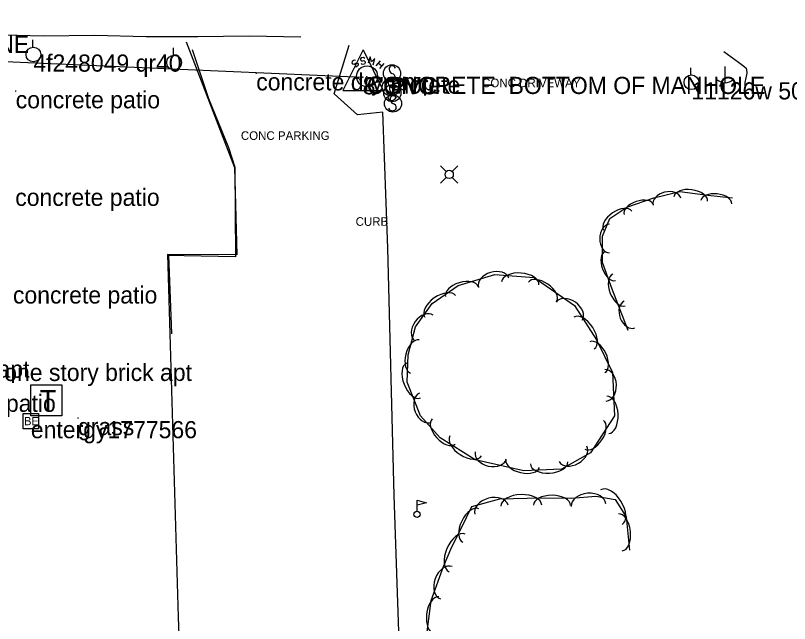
# Model space of a CAD drawing. Extents: x 1802180 to 1804859, y 572524 to 575172.
# Drawn here: x 1803499.2 to 1803724.4, y 573350.8 to 573527.8 of the extents above; entities that cross this region are included whole.
import ezdxf

# ---------------------------------------------------------------- set-up
doc = ezdxf.new("R2010")
doc.units = 0
for name, color, linetype in [('S_CAL_CORNER', 7, 'Continuous'), ('S_CURB_ANNOT', 7, 'Continuous'), ('S_DRIVEWAY_ANNOT', 7, 'Continuous'), ('S_EDGE_PAVEMENT', 7, 'Continuous'), ('S_ELECTRIC_UTILITIES', 7, 'Continuous'), ('S_ELECTRIC_UTILITIES_ANNOT', 7, 'Continuous'), ('S_FLAG_POLE', 7, 'Continuous'), ('S_MANHOLE_ANNOT', 7, 'Continuous'), ('S_MSC_PT_SYM', 7, 'Continuous'), ('S_PARKING', 7, 'Continuous'), ('S_PARKING_ANNOT', 7, 'Continuous'), ('S_SANITARY_SEWER', 7, 'Continuous'), ('S_SANITARY_SEWER_ANNOT', 7, 'Continuous'), ('S_SIGN', 7, 'Continuous'), ('S_SURVEY_TEXT_ANNOT', 7, 'Continuous'), ('S_TELEPHONE_UTILITIES', 7, 'Continuous'), ('S_TREE', 7, 'Continuous'), ('S_UTILITY_POLE', 7, 'Continuous'), ('S_UTILITY_POLE_ANNOT', 7, 'Continuous'), ('S_UTL_PT_SYM', 7, 'Continuous')]:
    doc.layers.add(name, color=color, linetype=linetype)

msp = doc.modelspace()

# ---------------------------------------------------------------- linework, layer by layer
at = {"layer": 'S_CAL_CORNER'}
for p, q in [((1803600.3, 573517.83), (1803594.43, 573506.01)), ((1803600.3, 573517.83), (1803606.12, 573506.01)), ((1803594.43, 573506.01), (1803606.12, 573506.01))]:
    msp.add_line(p, q, dxfattribs=at)
at = {"layer": 'S_EDGE_PAVEMENT'}
msp.add_lwpolyline([(1803404.7, 573526.53), (1803410.04, 573527.81), (1803415.85, 573527.39), (1803431.14, 573525.87), (1803446.47, 573525.13), (1803461.46, 573524.28), (1803476.93, 573523.34), (1803491.89, 573522.3), (1803507.37, 573521.9), (1803522.19, 573522.06), (1803537.19, 573521.66), (1803552.25, 573521.68), (1803567.21, 573521.92), (1803582.21, 573521.63)], dxfattribs=at)
at = {"layer": 'S_ELECTRIC_UTILITIES'}
msp.add_lwpolyline([(1803501.4, 573407.47), (1803501.4, 573411.97), (1803505.9, 573411.97), (1803505.9, 573407.47)], close=True, dxfattribs=at)
at = {"layer": 'S_FLAG_POLE'}
for p, q in [((1803616.01, 573383.5), (1803616.01, 573386.65)), ((1803616.01, 573386.65), (1803618.72, 573385.92)), ((1803618.72, 573385.92), (1803616.01, 573385.19))]:
    msp.add_line(p, q, dxfattribs=at)
msp.add_circle((1803616.01, 573382.57), 0.925, dxfattribs=at)
at = {"layer": 'S_MSC_PT_SYM'}
for points in [[(1803569.24, 573511), (1803569.24, 573511.05), (1803569.24, 573511), (1803569.19, 573511), (1803569.24, 573511), (1803569.24, 573510.95), (1803569.24, 573511), (1803569.29, 573511)], [(1803499.27, 573505.78), (1803499.27, 573505.83), (1803499.27, 573505.78), (1803499.22, 573505.78), (1803499.27, 573505.78), (1803499.27, 573505.73), (1803499.27, 573505.78), (1803499.32, 573505.78)], [(1803517.4, 573410.61), (1803517.4, 573410.66), (1803517.4, 573410.61), (1803517.35, 573410.61), (1803517.4, 573410.61), (1803517.4, 573410.56), (1803517.4, 573410.61), (1803517.45, 573410.61)]]:
    msp.add_lwpolyline(points, dxfattribs=at)
at = {"layer": 'S_PARKING'}
for points in [[(1803548.83, 573520.13), (1803562.91, 573483.58), (1803563.61, 573458.14), (1803543.44, 573458.25), (1803546.55, 573352.58), (1803548.2, 573307.9), (1803565.38, 573308.05), (1803564.72, 573296.79), (1803516.68, 573241.8), (1803521.02, 573144.38), (1803522.33, 573110.53), (1803547.21, 573110.01), (1803597.02, 573142.77)], [(1803617.82, 573265.35), (1803592.22, 573308.7), (1803612.04, 573308.8), (1803609.36, 573388.03), (1803607.49, 573460.07), (1803606.08, 573499.68), (1803598.74, 573498.93), (1803591.87, 573505.03), (1803596.29, 573519.16)], [(1803550.64, 573517.94), (1803555.36, 573503.59), (1803561.14, 573489.39), (1803563.05, 573483.61), (1803563.25, 573457.51), (1803548.23, 573457.79), (1803543.71, 573457.96), (1803544.37, 573440.34), (1803544.55, 573435.14)], [(1803550.64, 573517.94), (1803555.36, 573503.59), (1803561.14, 573489.39), (1803563.05, 573483.61), (1803563.25, 573457.51), (1803548.23, 573457.79), (1803543.71, 573457.96), (1803544.37, 573440.34), (1803544.55, 573435.14)], [(1803705.24, 573517.33), (1803709.57, 573514.22), (1803711.03, 573513.02), (1803711.75, 573512.47), (1803711.89, 573512.09), (1803711.97, 573511.06), (1803711.4, 573508.3), (1803711.28, 573504.85)]]:
    msp.add_lwpolyline(points, dxfattribs=at)
at = {"layer": 'S_SANITARY_SEWER'}
for p, q in [((1803415.94, 573517.99), (1803600.21, 573509.85)), ((1803597.14, 573514.39), (1803597.06, 573514.01)), ((1803597.06, 573514.01), (1803597.25, 573513.73)), ((1803597.68, 573514.78), (1803597.14, 573514.39)), ((1803597.25, 573513.73), (1803597.68, 573513.62)), ((1803598.11, 573514.7), (1803597.68, 573514.78)), ((1803597.68, 573513.62), (1803598.22, 573513.97)), ((1803598.22, 573513.97), (1803598.69, 573513.89)), ((1803598.69, 573513.89), (1803598.84, 573513.62)), ((1803598.84, 573513.62), (1803598.77, 573513.19)), ((1803604.11, 573513.15), (1803605.35, 573514.63)), ((1803604.77, 573513.93), (1803605.74, 573513.11)), ((1803606.32, 573513.81), (1803605.08, 573512.34)), ((1803598.22, 573512.8), (1803597.84, 573512.88)), ((1803598.77, 573513.19), (1803598.22, 573512.8))]:
    msp.add_line(p, q, dxfattribs=at)
for points in [[(1803600.78, 573515.32), (1803600.43, 573515.59), (1803599.77, 573515.52), (1803599.54, 573515.17), (1803599.58, 573514.86), (1803599.93, 573514.55), (1803600.55, 573514.66), (1803600.94, 573514.35), (1803600.97, 573514.04), (1803600.7, 573513.66), (1803600.08, 573513.58), (1803599.73, 573513.85)], [(1803603.22, 573513.46), (1803603.76, 573515.32), (1803602.72, 573514.32), (1803602.33, 573515.75), (1803601.79, 573513.89)]]:
    msp.add_lwpolyline(points, dxfattribs=at)
msp.add_circle((1803601.47, 573510.09), 3.05, dxfattribs=at)
at = {"layer": 'S_SIGN'}
for centre in [(1803608.72, 573510.95), (1803608.4, 573506.9), (1803608.82, 573505.2), (1803609, 573502.18)]:
    msp.add_circle(centre, 2.5, dxfattribs=at)
for centre, radius, start, end in [((1803609.41, 573512.28), 1.51, 167.1196, 241.9813), ((1803608.79, 573512.22), 0.952, 16.5258, 156.8957), ((1803608.57, 573510.12), 1.28, 204.641, 335.359), ((1803608.48, 573508.17), 0.952, 16.5258, 156.8957), ((1803608.31, 573509.6), 1.4, 358.6529, 73.7063), ((1803609.09, 573508.23), 1.51, 167.1196, 241.9813), ((1803609.5, 573506.53), 1.51, 167.1196, 241.9813), ((1803608.89, 573506.48), 0.952, 16.5258, 156.8957), ((1803607.99, 573505.56), 1.4, 358.6529, 73.7063), ((1803608.25, 573506.08), 1.28, 204.641, 335.359), ((1803608.4, 573503.86), 1.4, 358.6529, 73.7063), ((1803608.66, 573504.38), 1.28, 204.641, 335.359), ((1803609.69, 573503.51), 1.51, 167.1196, 241.9813), ((1803609.08, 573503.45), 0.952, 16.5258, 156.8957), ((1803608.85, 573501.36), 1.28, 204.641, 335.359), ((1803608.59, 573500.84), 1.4, 358.6529, 73.7063)]:
    msp.add_arc(centre, radius, start, end, dxfattribs=at)
at = {"layer": 'S_TELEPHONE_UTILITIES'}
msp.add_lwpolyline([(1803503.65, 573411.23), (1803503.65, 573420.23), (1803512.65, 573420.23), (1803512.65, 573411.23)], close=True, dxfattribs=at)
at = {"layer": 'S_TREE'}
for points in [[(1803677.46, 573436.1), (1803672.77, 573448.09), (1803669.97, 573455.93), (1803670, 573463.59), (1803672.12, 573468.7), (1803677.01, 573472.01), (1803684.85, 573474.67), (1803692.43, 573476.59), (1803700.56, 573475.49), (1803707.74, 573474.72)], [(1803666.49, 573400.51), (1803658.05, 573395.76), (1803647.1, 573395.24), (1803632.91, 573398.46), (1803622.73, 573404.85), (1803616.99, 573411.21), (1803613.11, 573421.06), (1803613.47, 573428.99), (1803615.58, 573437.2), (1803620.45, 573443.94), (1803627.95, 573449.15), (1803638.61, 573452.37), (1803650.04, 573451.48), (1803661.84, 573443.35), (1803668.2, 573433.37), (1803672.89, 573423.85), (1803673.49, 573411.23), (1803666.49, 573400.51)], [(1803626.43, 573274.89), (1803620.4, 573283.61), (1803617.6, 573292.34), (1803616.72, 573306.59), (1803617.45, 573321.39), (1803618.05, 573336.19), (1803618.67, 573346.01), (1803620.09, 573357.52), (1803623.68, 573367.42), (1803626.13, 573373.15), (1803628.86, 573378.48), (1803631.93, 573384.88), (1803640.05, 573387.08), (1803652.02, 573387.34), (1803660.9, 573387.32), (1803668.02, 573387.82), (1803673.68, 573386.91), (1803676.87, 573381.82), (1803677.86, 573372.14)]]:
    msp.add_lwpolyline(points, dxfattribs=at)
for centre, major_axis, ratio in [((1803688.72, 573473.58), (-4.05, -1.02), 0.685311), ((1803695.62, 573474.36), (-4.9, 0.66), 0.55008), ((1803703.08, 573473.42), (-4.48, 0.48), 0.540699), ((1803680.5, 573471.31), (-4.26, -1.45), 0.540699), ((1803674.38, 573468.07), (-4.09, -2.78), 0.55008), ((1803672.01, 573462.84), (-0.02, -4.17), 0.685311), ((1803672.25, 573454.87), (1.51, -4.24), 0.540699), ((1803638.27, 573449.95), (-4.41, -1.33), 0.685311), ((1803646.03, 573449.82), (-5.44, 0.42), 0.55008), ((1803629.03, 573447.42), (-4.76, -1.43), 0.540699), ((1803652.52, 573447.38), (-4.09, 2.82), 0.540699), ((1803674.76, 573447.9), (1.8, -4.6), 0.55008), ((1803622.74, 573443.13), (-4.48, -3.11), 0.55008), ((1803660.27, 573441.74), (-3.79, 2.62), 0.685311), ((1803677.81, 573440.72), (1.52, -3.89), 0.685311), ((1803618.04, 573436.82), (-2.7, -3.74), 0.685311), ((1803664.6, 573435.35), (-2.94, 4.6), 0.55008), ((1803615.39, 573428.52), (-1.24, -4.82), 0.540699), ((1803668.48, 573428.33), (-2.2, 4.46), 0.540699), ((1803615.05, 573421.52), (2, -5.08), 0.55008), ((1803670.85, 573420.14), (-0.22, 4.6), 0.685311), ((1803618.43, 573413.6), (1.69, -4.29), 0.685311), ((1803671.5, 573411.55), (-0.26, 5.45), 0.55008), ((1803623.74, 573406.68), (3.33, -3.69), 0.540699), ((1803667.56, 573405.75), (2.72, 4.16), 0.540699), ((1803630.19, 573402.5), (4.62, -2.9), 0.55008), ((1803661.39, 573400.18), (4.02, 2.26), 0.685311), ((1803637.45, 573399.7), (4.49, -1.02), 0.685311), ((1803646.74, 573397.34), (4.85, -1.1), 0.540699), ((1803654.42, 573397.56), (5.45, 0.26), 0.55008), ((1803672.57, 573384.64), (-3.15, 5.04), 0.55008), ((1803637.66, 573383.93), (-4.85, -1.31), 0.685311), ((1803646.35, 573385.06), (-5.94, -0.13), 0.55008), ((1803655.28, 573385.18), (-5.42, 0.01), 0.540699), ((1803665.88, 573385.25), (-5.01, -0.36), 0.685311), ((1803631.64, 573379.31), (-2.34, -4.89), 0.540699), ((1803675.17, 573377.31), (-0.55, 5.39), 0.540699), ((1803627.69, 573371.33), (-2.35, -5.46), 0.55008), ((1803624.52, 573362.65), (-1.71, -4.72), 0.685311), ((1803621.72, 573353.18), (-0.66, -5.38), 0.540699)]:
    msp.add_ellipse(centre, major_axis=major_axis, ratio=ratio, start_param=3.141593, end_param=6.283185, dxfattribs=at)
at = {"layer": 'S_UTILITY_POLE'}
for p, q in [((1803504.27, 573518.59), (1803504.27, 573520.7)), ((1803545.19, 573516.26), (1803545.19, 573518.37)), ((1803695.69, 573510.5), (1803695.69, 573512.61)), ((1803705.55, 573512.95), (1803705.55, 573508.23)), ((1803624.49, 573482.38), (1803622.86, 573484.01)), ((1803626.23, 573482.38), (1803627.86, 573484.01)), ((1803624.49, 573480.64), (1803622.86, 573479.01)), ((1803626.23, 573480.64), (1803627.86, 573479.01))]:
    msp.add_line(p, q, dxfattribs=at)
for centre, radius in [((1803504.4, 573516.45), 2.13), ((1803545.32, 573514.12), 2.13), ((1803695.82, 573508.36), 2.13), ((1803625.36, 573481.52), 1.21)]:
    msp.add_circle(centre, radius, dxfattribs=at)
msp.add_arc((1803705.62, 573511.65), 3.41, 226.3972, 313.6028, dxfattribs=at)
at = {"layer": 'S_UTL_PT_SYM'}
for points in [[(1803600.21, 573509.85), (1803600.21, 573509.9), (1803600.21, 573509.85), (1803600.16, 573509.85), (1803600.21, 573509.85), (1803600.21, 573509.8), (1803600.21, 573509.85), (1803600.26, 573509.85)], [(1803601.4, 573509.95), (1803601.4, 573510), (1803601.4, 573509.95), (1803601.35, 573509.95), (1803601.4, 573509.95), (1803601.4, 573509.9), (1803601.4, 573509.95), (1803601.45, 573509.95)]]:
    msp.add_lwpolyline(points, dxfattribs=at)

# ---------------------------------------------------------------- texts
at = {"layer": 'S_CURB_ANNOT'}
msp.add_text('CURB', height=2.5, dxfattribs=at).set_placement((1803598.15, 573466.57))
at = {"layer": 'S_DRIVEWAY_ANNOT'}
msp.add_text('CONC DRIVEWAY', height=2.5, dxfattribs=at).set_placement((1803634.94, 573506.93))
at = {"layer": 'S_ELECTRIC_UTILITIES'}
msp.add_text('BE', height=2.4, rotation=360, dxfattribs=at).set_placement((1803501.72, 573408.52))
at = {"layer": 'S_ELECTRIC_UTILITIES_ANNOT'}
msp.add_text('entergy1777566', height=5, dxfattribs=at).set_placement((1803503.67, 573404.72))
at = {"layer": 'S_MANHOLE_ANNOT'}
msp.add_text('CONCRETE  BOTTOM OF MANHOLE', height=5, dxfattribs=at).set_placement((1803601.4, 573504.95))
at = {"layer": 'S_PARKING_ANNOT'}
msp.add_text('CONC PARKING', height=2.5, dxfattribs=at).set_placement((1803564.77, 573491.59))
at = {"layer": 'S_SANITARY_SEWER_ANNOT'}
for s, p in [('8" PVC   ', (1803600.21, 573504.85)), ('Concrete ', (1803601.47, 573505.09))]:
    msp.add_text(s, height=5, dxfattribs=at).set_placement(p)
at = {"layer": 'S_SURVEY_TEXT_ANNOT'}
for s, p in [('POINT ON ROAD UNDER LOWEST LINE ', (1803377.24, 573516.93)), ('concrete dryramp', (1803569.24, 573506)), ('concrete patio', (1803499.27, 573500.78)), ('concrete patio', (1803499.14, 573472.37)), ('concrete patio', (1803498.47, 573443.94)), ('one storybrick apt', (1803450.51, 573422.34)), ('one story brick apt', (1803495.92, 573421.39)), ('concrete patio', (1803468.92, 573412.4)), ('grass', (1803517.4, 573405.61))]:
    msp.add_text(s, height=5, dxfattribs=at).set_placement(p)
at = {"layer": 'S_TELEPHONE_UTILITIES'}
msp.add_text('T', height=6, rotation=360, dxfattribs=at).set_placement((1803506.21, 573412.73))
at = {"layer": 'S_UTILITY_POLE_ANNOT'}
for s, p in [('4f248049 qr40', (1803504.4, 573511.45)), ('11126w 50e', (1803695.82, 573503.36))]:
    msp.add_text(s, height=5, dxfattribs=at).set_placement(p)

doc.saveas('drawing.dxf')
